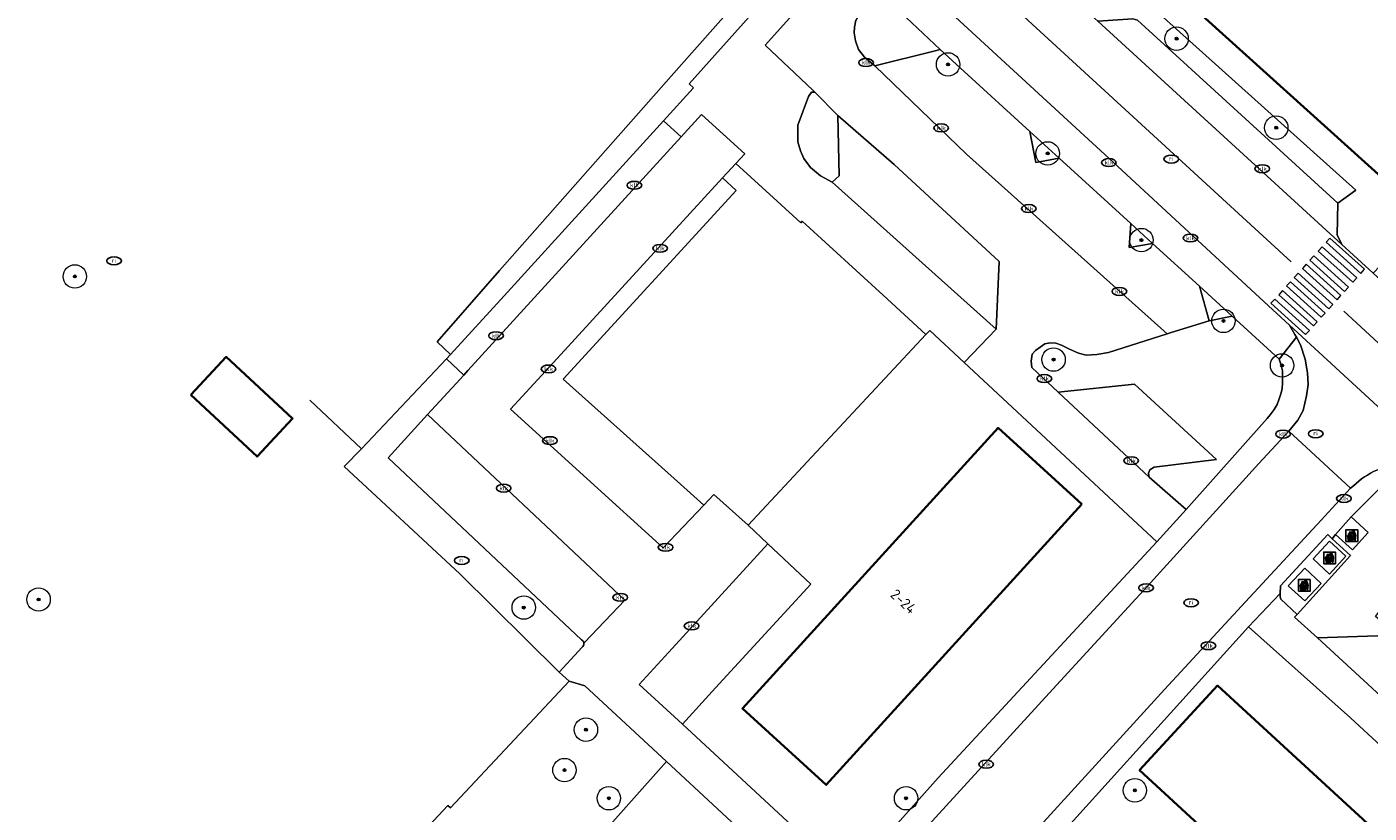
# Model space of a CAD drawing. Header units: metres. Extents: x 103671 to 105190, y 427150 to 429171.
# Tile 265 of 320: x 103672 to 103787, y 429039 to 429106. Entities that reach past the tile are written whole.
import ezdxf
from ezdxf.enums import TextEntityAlignment as Align

# ---------------------------------------------------------------- set-up
doc = ezdxf.new("R2010")
doc.units = ezdxf.units.M
for name, color, linetype, lineweight in [('B-WE-GR-BEPLANTING_CULTUUR_BODEMBEDEKKER-GV', 253, 'Continuous', 18), ('B-WE-GR-BEPLANTING_CULTUUR_BOSPLANTSOEN-GV', 253, 'Continuous', 18), ('B-WE-GR-BEPLANTING_CULTUUR_HEESTERS-GV', 253, 'Continuous', 18), ('B-WE-GR-BOOM-S', 253, 'Continuous', 25), ('B-WE-GR-HAAG-GV', 253, 'Continuous', 13), ('B-WE-IE-AFVAL APART PLAATS-S', 253, 'Continuous', 25), ('B-WE-IE-MEUBILAIR-S', 253, 'Continuous', 25), ('B-WE-IE-TERREINAFSCHEIDING_KUNSTMATIG_HEKWERK-G', 253, 'IE-TERREINAFSCHEIDING_KUNSTMATIG-SO', 18), ('B-WE-OG-BEBOUWING-GV', 253, 'Continuous', 35), ('B-WE-OG-BEBOUWING-T18', 7, 'Continuous', 18), ('B-WE-OG-TERREIN_BEGROEID-GV', 253, 'Continuous', 18), ('B-WE-OG-TERREIN_ERF-GV', 253, 'Continuous', 18), ('B-WE-VH-GESLOTENVERHARDING_ASFALT-GV', 253, 'Continuous', 18), ('B-WE-VH-GESLOTENVERHARDING_BETON-GV', 253, 'Continuous', 18), ('B-WE-VH-ONVERHARD_ZAND-GV', 253, 'Continuous', 18), ('B-WE-VH-OPENVERHARDING-GV', 253, 'Continuous', 18), ('B-WE-VH-OPENVERHARDING_BETONSTRAATSTEEN-GV', 253, 'Continuous', 18), ('B-WE-VH-OPENVERHARDING_SIERBESTRATING-GV', 253, 'Continuous', 18), ('B-WE-VH-OPENVERHARDING_STRAATBAKSTEEN-GV', 253, 'Continuous', 18), ('B-WE-VH-OPENVERHARDING_TEGEL-GV', 253, 'Continuous', 18), ('B-WE-VW-MARKERING_PICTOGRAM-G', 253, 'Continuous', 18)]:
    doc.layers.add(name, color=color, linetype=linetype, lineweight=lineweight)
doc.styles.add('NLCS-ISO', font='NLCS-ISO.ttf')
doc.styles.add('NLCS-ISO-M500-T18', font='NLCS-ISO.ttf', dxfattribs={"height": 0.9})
doc.linetypes.add('IE-TERREINAFSCHEIDING_KUNSTMATIG-SO', pattern='A,4,[82,NLCS.SHX,S=0.75,R=90,X=0,Y=0],4,-2', length=10)

# ---------------------------------------------------------------- blocks, each defined once
blk = doc.blocks.new('SIE-AFVAL APART PLAATS-SO')
h = blk.add_hatch(color=256)
h.dxf.hatch_style = 1
h.paths.add_polyline_path([(-0.09, 0.07), (-1.76, 0.07, 0.819081), (-1.79, -0.09), (-1.4, -2.19, 0.36153), (-1.37, -2.21), (-0.47, -2.21, 0.36153), (-0.44, -2.19), (-0.05, -0.09, 0.819081)])
h.paths.add_polyline_path([(-0.16, -0.1), (-0.2, -0.33), (-0.49, -0.33), (-0.47, -0.1)], flags=16)
h.paths.add_polyline_path([(-0.55, -0.1), (-0.58, -0.33), (-0.87, -0.33), (-0.87, -0.1)], flags=16)
h.paths.add_polyline_path([(-0.22, -0.42), (-0.27, -0.73), (-0.53, -0.73), (-0.5, -0.42)], flags=16)
h.paths.add_polyline_path([(-0.58, -0.42), (-0.61, -0.73), (-0.87, -0.73), (-0.87, -0.42)], flags=16)
h.paths.add_polyline_path([(-0.95, -0.1), (-0.95, -0.33), (-1.27, -0.33), (-1.29, -0.1)], flags=16)
h.paths.add_polyline_path([(-0.95, -0.42), (-0.95, -0.73), (-1.23, -0.73), (-1.26, -0.42)], flags=16)
h.paths.add_polyline_path([(-0.29, -0.83), (-0.34, -1.09), (-0.56, -1.09), (-0.54, -0.83)], flags=16)
h.paths.add_polyline_path([(-0.62, -0.83), (-0.65, -1.09), (-0.87, -1.09), (-0.87, -0.83)], flags=16)
h.paths.add_polyline_path([(-0.95, -0.83), (-0.95, -1.09), (-1.2, -1.09), (-1.22, -0.83)], flags=16)
h.paths.add_polyline_path([(-1.35, -0.33), (-1.64, -0.33), (-1.69, -0.1), (-1.37, -0.1)], flags=16)
h.paths.add_polyline_path([(-1.34, -0.42), (-1.31, -0.73), (-1.57, -0.73), (-1.63, -0.42)], flags=16)
h.paths.add_polyline_path([(-0.36, -1.18), (-0.41, -1.44), (-0.6, -1.44), (-0.57, -1.18)], flags=16)
h.paths.add_polyline_path([(-0.65, -1.18), (-0.68, -1.44), (-0.87, -1.44), (-0.87, -1.18)], flags=16)
h.paths.add_polyline_path([(-1.3, -0.83), (-1.28, -1.09), (-1.5, -1.09), (-1.55, -0.83)], flags=16)
h.paths.add_polyline_path([(-0.95, -1.18), (-0.95, -1.44), (-1.17, -1.44), (-1.19, -1.18)], flags=16)
h.paths.add_polyline_path([(-0.42, -1.53), (-0.47, -1.79), (-0.63, -1.79), (-0.6, -1.53)], flags=16)
h.paths.add_polyline_path([(-1.27, -1.18), (-1.25, -1.44), (-1.44, -1.44), (-1.49, -1.18)], flags=16)
h.paths.add_polyline_path([(-0.69, -1.53), (-0.71, -1.79), (-0.87, -1.79), (-0.87, -1.53)], flags=16)
h.paths.add_polyline_path([(-0.95, -1.53), (-0.95, -1.79), (-1.13, -1.79), (-1.16, -1.53)], flags=16)
h.paths.add_polyline_path([(-1.24, -1.53), (-1.22, -1.79), (-1.37, -1.79), (-1.42, -1.53)], flags=16)
h.paths.add_polyline_path([(-0.49, -1.89), (-0.53, -2.13), (-0.66, -2.13), (-0.64, -1.89)], flags=16)
h.paths.add_polyline_path([(-0.72, -1.89), (-0.74, -2.13), (-0.87, -2.13), (-0.87, -1.89)], flags=16)
h.paths.add_polyline_path([(-0.95, -1.89), (-0.95, -2.13), (-1.1, -2.13), (-1.12, -1.89)], flags=16)
h.paths.add_polyline_path([(-1.21, -1.89), (-1.18, -2.13), (-1.31, -2.13), (-1.35, -1.89)], flags=16)
h.paths.add_polyline_path([(-0.19, 0.78, -0.01173), (-0.3, 0.78, -0.148797), (-0.42, 1.03, -0.136076), (-0.69, 0.87), (-0.78, 0.85, -0.038293), (-1.14, 0.96), (-1.19, 0.81, -0.243822), (-1.56, 0.45, 0.344326), (-1, 0.22, -0.139345), (-0.6, 0.22, 0.618436), (-0.56, 0.27, -0.441494), (-0.47, 0.44, 0.309048)])
h.paths.add_polyline_path([(-0.49, 0.51, 0.351556), (-0.64, 0.31, 0.121061), (-1.02, 0.29, -0.288745), (-1.45, 0.42, 0.203599), (-1.12, 0.79), (-1.09, 0.87, 0.083075), (-0.28, 0.71, -0.242261)], flags=16)
h.paths.add_polyline_path([(-0.4, 0.79, -0.023345), (-0.63, 0.82, 0.07081), (-0.46, 0.9, 0.059965)], flags=16)
h.paths.add_polyline_path([(1.12, 1.48), (-1.07, 1.48, 0.860559), (-1.08, 1.42), (0.29, 1, -0.146703), (0.53, 0.28, 0.421968), (0.56, 0.25), (1.6, 0.31, 0.450293), (1.63, 0.34, 0.122241)])
h.paths.add_polyline_path([(0.26, 1.93, 1), (1.07, 1.93, 1)])
h.paths.add_polyline_path([(1.65, 0.15, 0.429303), (1.62, 0.18), (0.55, 0.23, 0.38429), (0.51, 0.2), (0.16, -2.16, 0.83726), (0.22, -2.18), (0.99, -0.78, -0.688204), (1.05, -0.78), (1.36, -2.14, 0.84934), (1.42, -2.14)])
for p, q in [((-0.09, 0.07), (-1.76, 0.07)), ((-1.4, -2.19), (-1.79, -0.09)), ((-1.37, -0.1), (-1.69, -0.1)), ((-1.64, -0.33), (-1.69, -0.1)), ((-1.64, -0.33), (-1.35, -0.33)), ((-1.63, -0.42), (-1.34, -0.42)), ((-1.57, -0.73), (-1.63, -0.42)), ((-1.57, -0.73), (-1.31, -0.73)), ((-1.55, -0.83), (-1.3, -0.83)), ((-1.5, -1.09), (-1.55, -0.83)), ((-1.5, -1.09), (-1.28, -1.09)), ((-1.49, -1.18), (-1.27, -1.18)), ((-1.44, -1.44), (-1.49, -1.18)), ((-1.44, -1.44), (-1.25, -1.44)), ((-1.42, -1.53), (-1.24, -1.53)), ((-1.37, -1.79), (-1.42, -1.53)), ((-1.37, -1.79), (-1.22, -1.79)), ((-1.37, -2.21), (-0.47, -2.21)), ((-1.31, -2.13), (-1.35, -1.89)), ((-1.35, -1.89), (-1.21, -1.89)), ((-1.31, -2.13), (-1.18, -2.13)), ((-0.95, -0.1), (-1.29, -0.1)), ((-1.27, -0.33), (-0.95, -0.33)), ((-1.26, -0.42), (-0.95, -0.42)), ((-1.23, -0.73), (-0.95, -0.73)), ((-1.22, -0.83), (-0.95, -0.83)), ((-1.2, -1.09), (-0.95, -1.09)), ((-1.19, -1.18), (-0.95, -1.18)), ((-1.17, -1.44), (-0.95, -1.44)), ((-1.16, -1.53), (-0.95, -1.53)), ((-1.13, -1.79), (-0.95, -1.79)), ((-1.12, -1.89), (-0.95, -1.89)), ((-1.1, -2.13), (-0.95, -2.13)), ((-0.95, -0.1), (-0.95, -0.33)), ((-0.95, -0.42), (-0.95, -0.73)), ((-0.95, -0.83), (-0.95, -1.09)), ((-0.95, -1.18), (-0.95, -1.44)), ((-0.95, -1.53), (-0.95, -1.79)), ((-0.95, -1.89), (-0.95, -2.13)), ((-0.87, -0.1), (-0.87, -0.33)), ((-0.55, -0.1), (-0.87, -0.1)), ((-0.87, -0.33), (-0.58, -0.33)), ((-0.87, -0.42), (-0.87, -0.73)), ((-0.87, -0.42), (-0.58, -0.42)), ((-0.87, -0.73), (-0.61, -0.73)), ((-0.87, -0.83), (-0.62, -0.83)), ((-0.87, -0.83), (-0.87, -1.09)), ((-0.87, -1.09), (-0.65, -1.09)), ((-0.87, -1.18), (-0.65, -1.18)), ((-0.87, -1.18), (-0.87, -1.44)), ((-0.87, -1.44), (-0.68, -1.44)), ((-0.87, -1.53), (-0.69, -1.53)), ((-0.87, -1.53), (-0.87, -1.79)), ((-0.87, -1.79), (-0.71, -1.79)), ((-0.87, -1.89), (-0.87, -2.13)), ((-0.87, -1.89), (-0.72, -1.89)), ((-0.87, -2.13), (-0.74, -2.13)), ((-0.66, -2.13), (-0.53, -2.13)), ((-0.64, -1.89), (-0.49, -1.89)), ((-0.63, -1.79), (-0.47, -1.79)), ((-0.6, -1.44), (-0.41, -1.44)), ((-0.6, -1.53), (-0.42, -1.53)), ((-0.57, -1.18), (-0.36, -1.18)), ((-0.56, -1.09), (-0.34, -1.09)), ((-0.54, -0.83), (-0.29, -0.83)), ((-0.53, -0.73), (-0.27, -0.73)), ((-0.53, -2.13), (-0.49, -1.89)), ((-0.5, -0.42), (-0.22, -0.42)), ((-0.49, -0.33), (-0.2, -0.33)), ((-0.16, -0.1), (-0.47, -0.1)), ((-0.47, -1.79), (-0.42, -1.53)), ((-0.44, -2.19), (-0.05, -0.09)), ((-0.41, -1.44), (-0.36, -1.18)), ((-0.34, -1.09), (-0.29, -0.83)), ((-0.27, -0.73), (-0.22, -0.42)), ((-0.2, -0.33), (-0.16, -0.1))]:
    blk.add_line(p, q)
blk.add_lwpolyline([(-2.5, -2.51), (2.5, -2.51), (2.5, 2.49), (-2.5, 2.49)], close=True)
for points in [[(-0.78, 0.85, -0.038293), (-1.14, 0.96), (-1.19, 0.81, -0.243822), (-1.56, 0.45, 0.344326), (-1, 0.22, -0.139345), (-0.6, 0.22, 0.618436), (-0.56, 0.27, -0.441494), (-0.47, 0.44, 0.309048), (-0.19, 0.78, -0.01173), (-0.3, 0.78, -0.01173)], [(-0.78, 0.85), (-0.69, 0.87, 0.136076), (-0.42, 1.03, 0.156405), (-0.29, 0.77)], [(-0.78, 0.85), (-0.69, 0.87, 0.136076), (-0.42, 1.03, 0.148797), (-0.3, 0.78, 0.148797)], [(-0.63, 0.82, 0.07081), (-0.46, 0.9, 0.059965), (-0.4, 0.79, 0.059965)], [(-0.4, 0.79, -0.023345), (-0.63, 0.82)]]:
    blk.add_lwpolyline(points, format="xyb")
for points in [[(-1.09, 0.87), (-1.12, 0.79, -0.203599), (-1.45, 0.42, 0.288745), (-1.02, 0.29, -0.121061), (-0.64, 0.31, -0.351556), (-0.49, 0.51, 0.242261), (-0.28, 0.71, -0.083075)], [(-1.07, 1.48), (1.12, 1.48, -0.122241), (1.63, 0.34, -0.450293), (1.6, 0.31), (0.56, 0.25, -0.421968), (0.53, 0.28, 0.146703), (0.29, 1), (-1.08, 1.42, -0.860559)], [(0.55, 0.23), (1.62, 0.18, -0.429303), (1.65, 0.15), (1.42, -2.14, -0.84934), (1.36, -2.14), (1.05, -0.78, 0.688204), (0.99, -0.78), (0.22, -2.18, -0.83726), (0.16, -2.16), (0.51, 0.2, -0.38429)]]:
    blk.add_lwpolyline(points, format="xyb", close=True)
for points in [[(-1.35, -0.33), (-1.37, -0.1)], [(-1.31, -0.73), (-1.34, -0.42)], [(-1.28, -1.09), (-1.3, -0.83)], [(-1.27, -0.33), (-1.29, -0.1)], [(-1.25, -1.44), (-1.27, -1.18)], [(-1.23, -0.73), (-1.26, -0.42)], [(-1.22, -1.79), (-1.24, -1.53)], [(-1.2, -1.09), (-1.22, -0.83)], [(-1.18, -2.13), (-1.21, -1.89)], [(-1.17, -1.44), (-1.19, -1.18)], [(-1.18, -2.22), (-1.18, -2.21)], [(-1.13, -1.79), (-1.16, -1.53)], [(-1.1, -2.13), (-1.12, -1.89)], [(-0.74, -2.13), (-0.72, -1.89)], [(-0.71, -1.79), (-0.69, -1.53)], [(-0.68, -1.44), (-0.65, -1.18)], [(-0.66, -2.13), (-0.64, -1.89)], [(-0.65, -1.09), (-0.62, -0.83)], [(-0.63, -1.79), (-0.6, -1.53)], [(-0.61, -0.73), (-0.58, -0.42)], [(-0.6, -1.44), (-0.57, -1.18)], [(-0.58, -0.33), (-0.55, -0.1)], [(-0.56, -1.09), (-0.54, -0.83)], [(-0.53, -0.73), (-0.5, -0.42)], [(-0.49, -0.33), (-0.47, -0.1)]]:
    blk.add_lwpolyline(points)
blk.add_circle((0.66, 1.93), 0.401)
for centre, radius, start, end in [((-1.76, -0.01), 0.0869, 90, 247.281), ((-0.09, -0.01), 0.0869, 292.719, 90), ((-1.37, -2.18), 0.0318, 190.4943, 270), ((-0.47, -2.18), 0.0318, 270, 349.5057)]:
    blk.add_arc(centre, radius, start, end)
blk = doc.blocks.new('SIE-MEUBILAIR_PUT_KOLK-SO')
blk.add_ellipse((0, 0), major_axis=(1.25, 0), ratio=0.54)
at = {"style": 'NLCS-ISO'}
blk.add_text('klk', height=0.75, dxfattribs=at).set_placement((0.03, 0), align=Align.MIDDLE_CENTER)
blk = doc.blocks.new('SIE-MEUBILAIR_PUT_RIOOLPUT-SO')
blk.add_ellipse((0, 0), major_axis=(1.25, 0), ratio=0.54)
at = {"style": 'NLCS-ISO'}
blk.add_text('ri', height=0.75, dxfattribs=at).set_placement((-0.04, 0.07), align=Align.MIDDLE_CENTER)
blk = doc.blocks.new('SGR-BOOM_GBKN-SO')
at = {"linetype": 'ByBlock', "lineweight": 18}
h = blk.add_hatch(color=0, dxfattribs=at)
h.dxf.hatch_style = 1
edge = h.paths.add_edge_path()
edge.add_arc((0, 0), 0.25, 0, 360)
at = {"color": 0, "linetype": 'ByBlock', "lineweight": 18}
for radius in [2, 0.25]:
    blk.add_circle((0, 0), radius, dxfattribs=at)
at = {"color": 0, "linetype": 'ByBlock', "lineweight": 18, "style": 'NLCS-ISO'}
blk.add_attdef('SOORT', (2.5, 0), '', height=1.5, dxfattribs=at)

msp = doc.modelspace()

# ---------------------------------------------------------------- linework, layer by layer
at = {"layer": 'B-WE-GR-BEPLANTING_CULTUUR_BODEMBEDEKKER-GV', "flags": 128}
for points in [[(103757.782, 429097.279), (103758.296, 429094.614), (103760.267, 429095.009)], [(103766.383, 429089.422), (103766.24, 429087.378), (103768.254, 429087.713)], [(103772.254, 429084.059), (103773.082, 429081.115), (103775.045, 429081.509)]]:
    msp.add_lwpolyline(points, close=True, dxfattribs=at)
at = {"layer": 'B-WE-GR-BEPLANTING_CULTUUR_BOSPLANTSOEN-GV', "flags": 128}
msp.add_lwpolyline([(103701.289, 429032.422), (103709.58, 429024.665), (103720.107, 429036.008), (103726.781, 429043.471), (103719.811, 429049.938), (103718.462, 429050.333), (103708.346, 429039.525), (103708.127, 429039.73)], close=True, dxfattribs=at)
at = {"layer": 'B-WE-GR-BEPLANTING_CULTUUR_HEESTERS-GV', "flags": 128}
for points in [[(103745.298, 429108.848), (103744.612, 429108.584), (103744.087, 429108.232), (103743.626, 429107.794), (103743.275, 429107.361), (103742.922, 429106.788), (103742.806, 429106.177), (103742.796, 429105.693), (103742.891, 429105.029), (103743.148, 429104.267), (103743.668, 429103.626), (103744.539, 429102.877), (103749.584, 429104.139), (103750.124, 429104.274)], [(103741.392, 429098.649), (103739.44, 429100.622), (103739.137, 429100.64), (103738.88, 429100.258), (103737.968, 429097.813), (103737.983, 429096.379), (103738.203, 429095.62), (103738.505, 429094.962), (103739.068, 429094.204), (103739.921, 429093.477), (103740.914, 429092.935), (103741.512, 429093.485)]]:
    msp.add_lwpolyline(points, close=True, dxfattribs=at)
at = {"layer": 'B-WE-GR-HAAG-GV', "flags": 128}
msp.add_lwpolyline([(103717.864, 429134.35), (103713.57, 429138.301), (103711.526, 429135.964), (103737.205, 429113.342), (103727.837, 429102.731), (103712.536, 429085.399), (103707.206, 429079.305), (103708.333, 429078.221), (103712.921, 429083.254), (103726.529, 429098.182), (103729.041, 429100.964), (103729.078, 429101.006), (103728.708, 429101.353), (103738.471, 429112.261), (103740.018, 429113.99)], close=True, dxfattribs=at)
at = {"layer": 'B-WE-IE-TERREINAFSCHEIDING_KUNSTMATIG_HEKWERK-G', "flags": 128}
msp.add_lwpolyline([(103696.327, 429140.898), (103700.695, 429145.505), (103707.661, 429139.369), (103711.526, 429135.964), (103737.205, 429113.342), (103727.837, 429102.731), (103712.536, 429085.399)], dxfattribs=at)
at = {"layer": 'B-WE-OG-BEBOUWING-GV', "flags": 128}
msp.add_lwpolyline([(103775.061, 429164.479), (103764.597, 429152.816), (103764.878, 429152.549), (103759.922, 429147.088), (103762.896, 429144.383), (103762.623, 429144.087), (103765.624, 429141.42), (103756.838, 429131.708), (103751.66, 429125.984), (103790.108, 429091.262), (103793.137, 429094.448), (103793.05, 429094.531), (103799.16, 429101.285), (103798.901, 429101.511), (103798.658, 429101.232), (103798.236, 429101.6), (103807.05, 429111.345), (103807.159, 429111.466), (103786.812, 429129.891), (103818.013, 429164.479)], dxfattribs=at)
for points in [[(103686.182, 429074.788), (103691.836, 429069.516), (103694.862, 429072.77), (103689.205, 429078.03)], [(103762.214, 429065.462), (103755.066, 429071.965), (103733.249, 429047.996), (103740.402, 429041.484)], [(103797.577, 429028.073), (103773.799, 429049.971), (103767.138, 429042.738), (103790.916, 429020.84)]]:
    msp.add_lwpolyline(points, close=True, dxfattribs=at)
at = {"layer": 'B-WE-OG-TERREIN_BEGROEID-GV', "flags": 128}
for points in [[(103779.061, 429077.841), (103775.045, 429081.509), (103773.082, 429081.115), (103769.848, 429080.102), (103769.481, 429079.987), (103764.477, 429078.419), (103763.494, 429078.237), (103762.586, 429078.184), (103761.932, 429078.361), (103761.152, 429078.684), (103760.486, 429079.032), (103760.004, 429079.188), (103759.519, 429079.238), (103759.057, 429079.152), (103758.668, 429078.864), (103758.253, 429078.587), (103757.983, 429078.271), (103757.885, 429077.67), (103757.948, 429077.111), (103760.198, 429075.006), (103766.703, 429075.695), (103773.717, 429069.258), (103768.384, 429068.616), (103768.028, 429068.388), (103767.901, 429068.113), (103767.955, 429067.772), (103771.129, 429064.989), (103778.027, 429072.766), (103778.295, 429073.085), (103778.634, 429073.55), (103778.873, 429073.962), (103779.066, 429074.446), (103779.194, 429074.878), (103779.304, 429075.29), (103779.341, 429075.815), (103779.341, 429076.24), (103779.323, 429076.838), (103779.194, 429077.409)], [(103686.182, 429074.788), (103689.205, 429078.03), (103694.862, 429072.77), (103691.836, 429069.516)]]:
    msp.add_lwpolyline(points, close=True, dxfattribs=at)
for points in [[(103696.327, 429027.119), (103701.289, 429032.422), (103708.127, 429039.73), (103708.346, 429039.525), (103718.462, 429050.333), (103717.626, 429051.116), (103709.132, 429059.501), (103699.258, 429068.682), (103700.745, 429070.193), (103696.327, 429074.329)], [(103789.719, 429068.902), (103785.186, 429064.38), (103786.649, 429063.045), (103785.301, 429061.567), (103783.865, 429062.877), (103783.561, 429062.5), (103785.132, 429061.06), (103780.602, 429056.042), (103780.37, 429055.814), (103782.329, 429054.055), (103789.143, 429054.262), (103787.27, 429055.877), (103788.097, 429056.944), (103789.328, 429056.813), (103825.962, 429023.088), (103827.806, 429020.957), (103829.403, 429021.702), (103830.991, 429020.575), (103837.671, 429027.721), (103821.655, 429042.433), (103811.554, 429051.703)], [(103696.327, 428983.408), (103711.47, 429000), (103717.479, 429006.585), (103715.863, 429008.157), (103718.02, 429010.421), (103719.656, 429008.947), (103738.901, 429029.661), (103734.236, 429034.004), (103735.475, 429035.406), (103726.781, 429043.471), (103720.107, 429036.008), (103709.58, 429024.665), (103696.327, 429010.386)]]:
    msp.add_lwpolyline(points, dxfattribs=at)
at = {"layer": 'B-WE-OG-TERREIN_ERF-GV', "flags": 128}
msp.add_lwpolyline([(103696.327, 429074.329), (103700.745, 429070.193), (103708.002, 429077.858), (103708.333, 429078.221), (103707.206, 429079.305), (103712.536, 429085.399), (103727.837, 429102.731), (103737.205, 429113.342), (103711.526, 429135.964), (103707.661, 429139.369), (103700.695, 429145.505), (103696.327, 429140.898)], dxfattribs=at)
for points in [[(103752.171, 429077.555), (103749.238, 429080.29), (103748.914, 429079.943), (103733.736, 429063.661), (103735.434, 429062.064), (103739.077, 429058.638), (103730.95, 429049.763), (103728.132, 429046.683), (103742.165, 429033.667), (103742.55, 429033.778), (103749.953, 429042.075), (103768.606, 429062.226)], [(103733.249, 429047.996), (103755.066, 429071.965), (103762.214, 429065.462), (103740.402, 429041.484)], [(103803.658, 429030.098), (103785.125, 429047.215), (103776.428, 429054.982), (103750.076, 429025.767), (103796.04, 428982.944), (103811.837, 429000), (103822.935, 429011.984)], [(103767.138, 429042.738), (103773.799, 429049.971), (103797.577, 429028.073), (103790.916, 429020.84)]]:
    msp.add_lwpolyline(points, close=True, dxfattribs=at)
at = {"layer": 'B-WE-VH-GESLOTENVERHARDING_ASFALT-GV', "flags": 128}
for points in [[(103740.519, 429127.932), (103736.05, 429132.058), (103714.722, 429151.696), (103711.746, 429154.447), (103711.396, 429154.766), (103710.946, 429155.176), (103705.786, 429148.87), (103706.346, 429148.482), (103719.623, 429136.264), (103750.722, 429107.684), (103764.891, 429094.648), (103777.77, 429082.729), (103779.927, 429080.742), (103792.452, 429069.203), (103795.121, 429066.744), (103811.554, 429051.703), (103821.655, 429042.433), (103837.671, 429027.721)], [(103878.595, 429000.82), (103871.203, 429007.779), (103848.998, 429028.37), (103831.238, 429044.361), (103816.417, 429058.019), (103801.859, 429071.546), (103797.565, 429075.506), (103788.484, 429083.881), (103787.082, 429085.174), (103784.408, 429087.64), (103763.567, 429106.691), (103763.072, 429107.14), (103762.957, 429107.246), (103740.642, 429127.836)]]:
    msp.add_lwpolyline(points, dxfattribs=at)
at = {"layer": 'B-WE-VH-GESLOTENVERHARDING_BETON-GV', "flags": 128}
for points in [[(103785.186, 429064.38), (103783.865, 429062.877), (103785.301, 429061.567), (103786.649, 429063.045)], [(103784.75, 429061.005), (103783.349, 429062.282), (103781.959, 429060.782), (103783.355, 429059.478)], [(103782.639, 429058.688), (103781.234, 429059.989), (103779.825, 429058.47), (103781.241, 429057.19)]]:
    msp.add_lwpolyline(points, close=True, dxfattribs=at)
at = {"layer": 'B-WE-VH-ONVERHARD_ZAND-GV', "flags": 128}
msp.add_lwpolyline([(103717.864, 429134.35), (103713.57, 429138.301), (103711.526, 429135.964), (103737.205, 429113.342), (103727.837, 429102.731), (103712.536, 429085.399), (103707.206, 429079.305), (103708.333, 429078.221), (103712.921, 429083.254), (103726.529, 429098.182), (103729.041, 429100.964), (103729.078, 429101.006), (103728.708, 429101.353), (103738.471, 429112.261), (103740.018, 429113.99)], close=True, dxfattribs=at)
at = {"layer": 'B-WE-VH-OPENVERHARDING-GV', "flags": 128}
for points in [[(103751.304, 429136.858), (103746.002, 429131.091), (103745.713, 429131.356), (103742.399, 429127.771), (103743.631, 429127.85), (103744.01, 429127.805), (103746.093, 429127.794), (103785.59, 429092.275), (103784.057, 429091.147), (103784.009, 429088.442), (103784.408, 429087.64), (103787.082, 429085.174), (103787.66, 429085.802), (103790.879, 429082.82), (103794.786, 429087.038), (103790.108, 429091.262), (103751.66, 429125.984), (103756.838, 429131.708)], [(103766.955, 429106.775), (103766.573, 429106.884), (103763.567, 429106.691), (103784.408, 429087.64), (103784.009, 429088.442), (103784.057, 429091.147)], [(103769.269, 429049.632), (103776.174, 429057.105), (103782.648, 429064.088), (103785.143, 429066.826), (103779.868, 429071.696), (103777.325, 429068.916), (103767.79, 429058.418), (103759.43, 429049.326), (103744.593, 429033.072), (103743.698, 429032.12), (103741.439, 429029.716), (103739.212, 429027.347), (103725.861, 429012.666), (103714.151, 429000), (103713.976, 428999.808), (103719.25, 428994.932), (103719.543, 428995.251), (103723.904, 429000), (103742.163, 429019.886)], [(103783.561, 429062.5), (103783.195, 429062.855), (103779.178, 429058.474), (103779.14, 429057.82), (103779.124, 429057.545), (103779.183, 429057.341), (103780.602, 429056.042), (103785.132, 429061.06)], [(103783.349, 429062.282), (103784.75, 429061.005), (103783.355, 429059.478), (103781.959, 429060.782)], [(103781.241, 429057.19), (103779.825, 429058.47), (103781.234, 429059.989), (103782.639, 429058.688)]]:
    msp.add_lwpolyline(points, close=True, dxfattribs=at)
for points in [[(103776.428, 429054.982), (103779.14, 429057.82), (103779.178, 429058.474), (103783.195, 429062.855), (103783.561, 429062.5), (103783.865, 429062.877), (103785.186, 429064.38), (103789.719, 429068.902)], [(103785.398, 429067.013), (103785.143, 429066.826), (103782.648, 429064.088), (103776.174, 429057.105), (103769.269, 429049.632), (103742.163, 429019.886), (103723.904, 429000), (103719.543, 428995.251), (103719.25, 428994.932), (103718.972, 428994.629), (103718.542, 428994.161), (103720.042, 428992.741), (103721.284, 428994.079), (103726.701, 429000), (103733.858, 429007.823), (103738.166, 429012.443), (103739.565, 429014.062), (103741.668, 429016.445), (103750.076, 429025.767), (103776.428, 429054.982)]]:
    msp.add_lwpolyline(points, dxfattribs=at)
at = {"layer": 'B-WE-VH-OPENVERHARDING-GV'}
msp.add_lwpolyline([(103789.719, 429068.902, 0.185595), (103785.398, 429067.013)], format="xyb", dxfattribs=at)
at = {"layer": 'B-WE-VH-OPENVERHARDING_BETONSTRAATSTEEN-GV', "flags": 128}
for points in [[(103772.254, 429084.059), (103768.254, 429087.713), (103766.24, 429087.378), (103766.383, 429089.422), (103760.267, 429095.009), (103758.296, 429094.614), (103757.782, 429097.279), (103752.178, 429102.398), (103750.124, 429104.274), (103749.584, 429104.139), (103744.539, 429102.877), (103752.379, 429095.325), (103769.481, 429079.987), (103769.848, 429080.102), (103773.082, 429081.115)], [(103740.914, 429092.935), (103754.893, 429080.384), (103755.172, 429086.169), (103746.204, 429094.464), (103741.392, 429098.649), (103741.512, 429093.485)], [(103767.955, 429067.772), (103767.901, 429068.113), (103768.028, 429068.388), (103768.384, 429068.616), (103773.717, 429069.258), (103766.703, 429075.695), (103760.198, 429075.006)], [(103782.329, 429054.055), (103780.37, 429055.814), (103780.602, 429056.042), (103779.183, 429057.341), (103779.124, 429057.545), (103779.14, 429057.82), (103776.428, 429054.982), (103785.125, 429047.215), (103803.658, 429030.098), (103822.935, 429011.984), (103826.826, 429008.795), (103864.662, 428973.985), (103866.698, 428976.185), (103863.543, 428979.133), (103860.302, 428982.162), (103839.442, 429001.451), (103826.678, 429013.181), (103825.279, 429014.466), (103819.343, 429019.922)], [(103789.143, 429054.262), (103782.329, 429054.055), (103819.343, 429019.922), (103823.856, 429020.105), (103826.145, 429020.198), (103825.575, 429020.723)]]:
    msp.add_lwpolyline(points, close=True, dxfattribs=at)
at = {"layer": 'B-WE-VH-OPENVERHARDING_SIERBESTRATING-GV', "flags": 128}
for points in [[(103741.887, 429112.095), (103735.186, 429104.634), (103739.247, 429100.804), (103739.44, 429100.622), (103741.392, 429098.649), (103746.204, 429094.464), (103755.172, 429086.169), (103754.893, 429080.384), (103752.171, 429077.555), (103768.606, 429062.226), (103771.129, 429064.989), (103767.955, 429067.772), (103760.198, 429075.006), (103757.948, 429077.111), (103757.885, 429077.67), (103757.983, 429078.271), (103758.253, 429078.587), (103758.668, 429078.864), (103759.057, 429079.152), (103759.519, 429079.238), (103760.004, 429079.188), (103760.486, 429079.032), (103761.152, 429078.684), (103761.932, 429078.361), (103762.586, 429078.184), (103763.494, 429078.237), (103764.477, 429078.419), (103769.481, 429079.987), (103752.379, 429095.325), (103744.539, 429102.877), (103743.668, 429103.626), (103743.148, 429104.267), (103742.891, 429105.029), (103742.796, 429105.693), (103742.806, 429106.177), (103742.922, 429106.788)], [(103706.394, 429073.107), (103703.021, 429069.416), (103719.53, 429053.87)], [(103719.731, 429053.584), (103719.78, 429053.635), (103723.215, 429057.268), (103706.394, 429073.107)]]:
    msp.add_lwpolyline(points, dxfattribs=at)
for points in [[(103728.022, 429096.821), (103726.529, 429098.182), (103712.921, 429083.254), (103708.333, 429078.221), (103708.002, 429077.858), (103709.467, 429076.471), (103709.827, 429076.865)], [(103717.96, 429076.133), (103732.717, 429092.246), (103731.558, 429093.308), (103717.44, 429077.893), (103713.468, 429073.556), (103726.493, 429061.722), (103729.969, 429065.364), (103727.974, 429067.153)], [(103739.077, 429058.638), (103735.434, 429062.064), (103727.261, 429053.138), (103724.443, 429050.058), (103728.132, 429046.683), (103730.95, 429049.763)]]:
    msp.add_lwpolyline(points, close=True, dxfattribs=at)
at = {"layer": 'B-WE-VH-OPENVERHARDING_SIERBESTRATING-GV'}
msp.add_lwpolyline([(103719.53, 429053.87, -0.2531017), (103719.731, 429053.584)], format="xyb", dxfattribs=at)
at = {"layer": 'B-WE-VH-OPENVERHARDING_STRAATBAKSTEEN-GV', "flags": 128}
for points in [[(103742.165, 429033.667), (103728.132, 429046.683), (103724.443, 429050.058), (103727.261, 429053.138), (103735.434, 429062.064), (103733.736, 429063.661), (103730.813, 429066.286), (103729.969, 429065.364), (103726.493, 429061.722), (103713.468, 429073.556), (103717.44, 429077.893), (103731.558, 429093.308), (103732.696, 429094.551), (103733.447, 429095.371), (103729.77, 429098.738), (103728.022, 429096.821), (103709.827, 429076.865), (103709.467, 429076.471), (103709.161, 429076.135), (103706.394, 429073.107), (103723.215, 429057.268), (103719.78, 429053.635), (103719.731, 429053.584)], [(103719.564, 429053.235), (103717.626, 429051.116), (103718.462, 429050.333), (103719.811, 429049.938), (103726.781, 429043.471), (103735.475, 429035.406), (103740.182, 429031.039), (103741.439, 429029.716), (103743.698, 429032.12), (103742.165, 429033.667)]]:
    msp.add_lwpolyline(points, dxfattribs=at)
at = {"layer": 'B-WE-VH-OPENVERHARDING_STRAATBAKSTEEN-GV'}
msp.add_lwpolyline([(103719.731, 429053.584, -0.2917124), (103719.564, 429053.235)], format="xyb", dxfattribs=at)
at = {"layer": 'B-WE-VH-OPENVERHARDING_TEGEL-GV', "flags": 128}
for points in [[(103762.957, 429107.246), (103763.072, 429107.14), (103763.567, 429106.691), (103766.573, 429106.884), (103766.955, 429106.775), (103784.057, 429091.147), (103785.59, 429092.275), (103746.093, 429127.794)], [(103738.471, 429112.261), (103728.708, 429101.353), (103729.078, 429101.006), (103729.041, 429100.964), (103726.529, 429098.182), (103728.022, 429096.821), (103729.77, 429098.738), (103733.447, 429095.371), (103732.696, 429094.551), (103736.214, 429091.326), (103738.224, 429089.483), (103738.352, 429089.623), (103745.252, 429083.299), (103748.914, 429079.943), (103749.238, 429080.29), (103752.171, 429077.555), (103754.893, 429080.384), (103740.914, 429092.935), (103739.921, 429093.477), (103739.068, 429094.204), (103738.505, 429094.962), (103738.203, 429095.62), (103737.983, 429096.379), (103737.968, 429097.813), (103738.88, 429100.258), (103739.137, 429100.64), (103739.44, 429100.622), (103739.247, 429100.804), (103735.186, 429104.634), (103741.887, 429112.095)], [(103745.298, 429108.848), (103750.124, 429104.274), (103752.178, 429102.398), (103757.782, 429097.279), (103760.267, 429095.009), (103766.383, 429089.422), (103768.254, 429087.713), (103772.254, 429084.059), (103775.045, 429081.509), (103779.061, 429077.841), (103780.522, 429079.7), (103780.386, 429079.939), (103779.927, 429080.742), (103777.77, 429082.729), (103764.891, 429094.648), (103750.722, 429107.684)], [(103779.927, 429080.742), (103780.386, 429079.939), (103780.522, 429079.7), (103780.885, 429079.061), (103781.282, 429077.845), (103781.462, 429076.657), (103781.54, 429075.662), (103781.393, 429074.719), (103781.086, 429073.44), (103780.644, 429072.623), (103779.868, 429071.696), (103785.143, 429066.826), (103785.398, 429067.013)], [(103791.921, 429068.627), (103792.452, 429069.203), (103779.927, 429080.742)], [(103744.593, 429033.072), (103759.43, 429049.326), (103767.79, 429058.418), (103777.325, 429068.916), (103779.868, 429071.696), (103780.644, 429072.623), (103781.086, 429073.44), (103781.393, 429074.719), (103781.54, 429075.662), (103781.462, 429076.657), (103781.282, 429077.845), (103780.885, 429079.061), (103780.522, 429079.7), (103779.061, 429077.841), (103779.194, 429077.409), (103779.323, 429076.838), (103779.341, 429076.24), (103779.341, 429075.815), (103779.304, 429075.29), (103779.194, 429074.878), (103779.066, 429074.446), (103778.873, 429073.962), (103778.634, 429073.55), (103778.295, 429073.085), (103778.027, 429072.766), (103771.129, 429064.989), (103768.606, 429062.226), (103749.953, 429042.075), (103742.55, 429033.778)], [(103703.021, 429069.416), (103706.394, 429073.107), (103709.161, 429076.135), (103709.467, 429076.471), (103708.002, 429077.858), (103700.745, 429070.193), (103699.258, 429068.682), (103709.132, 429059.501), (103717.626, 429051.116), (103719.564, 429053.235)], [(103719.53, 429053.87), (103703.021, 429069.416)]]:
    msp.add_lwpolyline(points, dxfattribs=at)
msp.add_lwpolyline([(103738.352, 429089.623), (103738.224, 429089.483), (103736.214, 429091.326), (103732.696, 429094.551), (103731.558, 429093.308), (103732.717, 429092.246), (103717.96, 429076.133), (103727.974, 429067.153), (103729.969, 429065.364), (103730.813, 429066.286), (103733.736, 429063.661), (103748.914, 429079.943), (103745.252, 429083.299)], close=True, dxfattribs=at)
at = {"layer": 'B-WE-VH-OPENVERHARDING_TEGEL-GV'}
for points in [[(103785.398, 429067.013, -0.185595), (103789.719, 429068.902)], [(103719.731, 429053.584, 0.2531017), (103719.53, 429053.87)], [(103719.564, 429053.235, 0.2917124), (103719.731, 429053.584)]]:
    msp.add_lwpolyline(points, format="xyb", dxfattribs=at)
at = {"layer": 'B-WE-VW-MARKERING_PICTOGRAM-G', "flags": 128}
for points in [[(103740.003, 429122.96), (103780.07, 429086.148)], [(103782.707, 429087.434), (103782.38, 429087.071)], [(103785.665, 429084.766), (103782.707, 429087.434)], [(103783.38, 429088.18), (103783.053, 429087.817)], [(103783.053, 429087.817), (103786.011, 429085.148)], [(103786.338, 429085.511), (103783.38, 429088.18)], [(103782.002, 429086.653), (103781.675, 429086.29)], [(103781.675, 429086.29), (103784.633, 429083.621)], [(103784.96, 429083.984), (103782.002, 429086.653)], [(103782.38, 429087.071), (103785.338, 429084.403)], [(103780.667, 429085.173), (103780.34, 429084.81)], [(103783.625, 429082.504), (103780.667, 429085.173)], [(103781.357, 429085.938), (103781.03, 429085.575)], [(103781.03, 429085.575), (103783.988, 429082.906)], [(103784.315, 429083.269), (103781.357, 429085.938)], [(103786.011, 429085.148), (103786.338, 429085.511)], [(103780.011, 429084.446), (103779.684, 429084.083)], [(103779.684, 429084.083), (103782.642, 429081.414)], [(103782.969, 429081.777), (103780.011, 429084.446)], [(103780.34, 429084.81), (103783.298, 429082.141)], [(103784.633, 429083.621), (103784.96, 429083.984)], [(103785.338, 429084.403), (103785.665, 429084.766)], [(103778.676, 429082.966), (103778.349, 429082.603)], [(103781.634, 429080.297), (103778.676, 429082.966)], [(103779.339, 429083.7), (103779.011, 429083.337)], [(103779.011, 429083.337), (103781.969, 429080.669)], [(103782.297, 429081.032), (103779.339, 429083.7)], [(103783.988, 429082.906), (103784.315, 429083.269)], [(103778.349, 429082.603), (103781.307, 429079.934)], [(103782.642, 429081.414), (103782.969, 429081.777)], [(103783.298, 429082.141), (103783.625, 429082.504)], [(103784.574, 429081.942), (103899.065, 428976.256)], [(103781.969, 429080.669), (103782.297, 429081.032)], [(103781.307, 429079.934), (103781.634, 429080.297)]]:
    msp.add_lwpolyline(points, dxfattribs=at)

# ---------------------------------------------------------------- block references
at = {"layer": 'B-WE-GR-BOOM-S', "xscale": 0.5, "yscale": 0.5, "zscale": 0.5}
for p in [(103770.3, 429105.2), (103750.8, 429103), (103778.8, 429097.6), (103759.3, 429095.4), (103767.3, 429088), (103676.287, 429084.897), (103774.3, 429081.1), (103759.8, 429077.8), (103779.3, 429077.3), (103673.193, 429057.317), (103714.596, 429056.629), (103719.9, 429046.2), (103718.068, 429042.753), (103766.735, 429041.02), (103721.853, 429040.348), (103747.218, 429040.346)]:
    msp.add_blockref('SGR-BOOM_GBKN-SO', p, dxfattribs=at)
at = {"layer": 'B-WE-IE-AFVAL APART PLAATS-S', "xscale": 0.2, "yscale": 0.2, "zscale": 0.2}
for p in [(103785.253, 429062.767), (103783.357, 429060.869), (103781.194, 429058.521)]:
    msp.add_blockref('SIE-AFVAL APART PLAATS-SO', p, dxfattribs=at)
at = {"layer": 'B-WE-IE-MEUBILAIR-S', "xscale": 0.5, "yscale": 0.5, "zscale": 0.5}
for name, p in [('SIE-MEUBILAIR_PUT_KOLK-SO', (103743.8, 429103.16)), ('SIE-MEUBILAIR_PUT_KOLK-SO', (103750.21, 429097.58)), ('SIE-MEUBILAIR_PUT_KOLK-SO', (103764.52, 429094.62)), ('SIE-MEUBILAIR_PUT_RIOOLPUT-SO', (103769.844, 429094.918)), ('SIE-MEUBILAIR_PUT_KOLK-SO', (103777.61, 429094.09)), ('SIE-MEUBILAIR_PUT_KOLK-SO', (103724.03, 429092.68)), ('SIE-MEUBILAIR_PUT_KOLK-SO', (103757.69, 429090.69)), ('SIE-MEUBILAIR_PUT_KOLK-SO', (103771.48, 429088.18)), ('SIE-MEUBILAIR_PUT_KOLK-SO', (103726.23, 429087.3)), ('SIE-MEUBILAIR_PUT_RIOOLPUT-SO', (103679.631, 429086.234)), ('SIE-MEUBILAIR_PUT_KOLK-SO', (103765.42, 429083.62)), ('SIE-MEUBILAIR_PUT_KOLK-SO', (103712.23, 429079.84)), ('SIE-MEUBILAIR_PUT_KOLK-SO', (103716.71, 429077)), ('SIE-MEUBILAIR_PUT_KOLK-SO', (103759.02, 429076.18)), ('SIE-MEUBILAIR_PUT_KOLK-SO', (103779.38, 429071.44)), ('SIE-MEUBILAIR_PUT_RIOOLPUT-SO', (103782.169, 429071.469)), ('SIE-MEUBILAIR_PUT_KOLK-SO', (103716.83, 429070.88)), ('SIE-MEUBILAIR_PUT_KOLK-SO', (103766.43, 429069.17)), ('SIE-MEUBILAIR_PUT_KOLK-SO', (103712.88, 429066.82)), ('SIE-MEUBILAIR_PUT_KOLK-SO', (103784.58, 429065.94)), ('SIE-MEUBILAIR_PUT_KOLK-SO', (103726.7, 429061.77)), ('SIE-MEUBILAIR_PUT_RIOOLPUT-SO', (103709.297, 429060.646)), ('SIE-MEUBILAIR_PUT_KOLK-SO', (103767.69, 429058.31)), ('SIE-MEUBILAIR_PUT_KOLK-SO', (103722.83, 429057.5)), ('SIE-MEUBILAIR_PUT_RIOOLPUT-SO', (103771.536, 429057.035)), ('SIE-MEUBILAIR_PUT_KOLK-SO', (103728.92, 429055.06)), ('SIE-MEUBILAIR_PUT_KOLK-SO', (103773.01, 429053.37)), ('SIE-MEUBILAIR_PUT_KOLK-SO', (103754.05, 429043.25))]:
    msp.add_blockref(name, p, dxfattribs=at)

# ---------------------------------------------------------------- texts
at = {"layer": 'B-WE-OG-BEBOUWING-T18', "style": 'NLCS-ISO-M500-T18'}
msp.add_text('2-24', height=0.9, rotation=317.7, dxfattribs=at).set_placement((103746.993, 429057.154), align=Align.MIDDLE)

doc.saveas('drawing.dxf')
